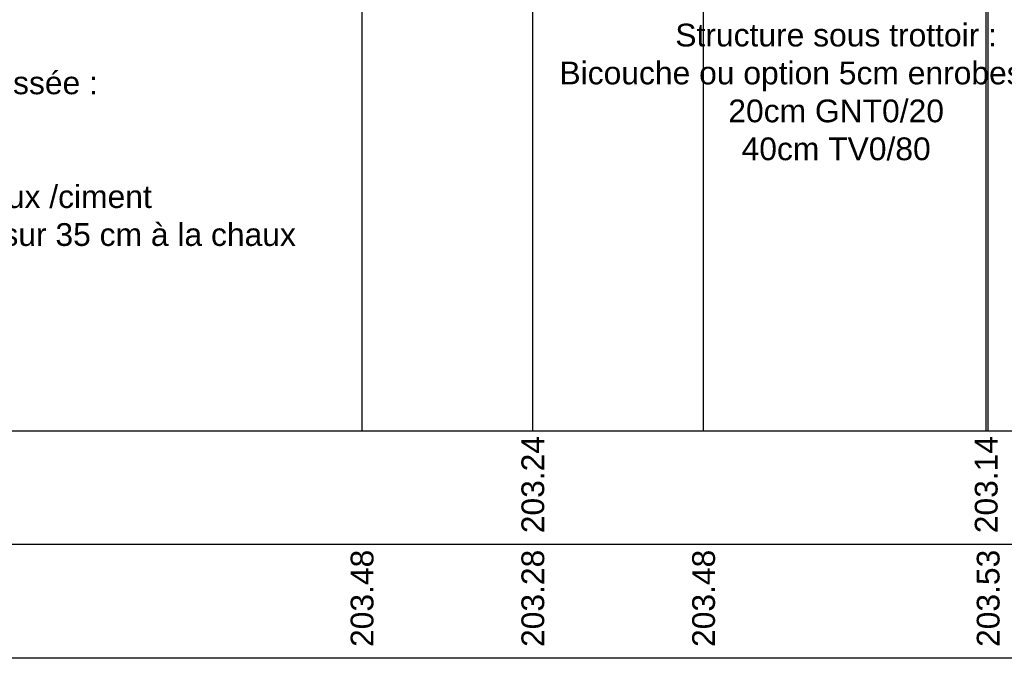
# Model space of a CAD drawing. Extents: x 1616800 to 1632437, y 2248456 to 2251974.
# Tile 288 of 399: x 1619129.87 to 1619138.51, y 2251157.26 to 2251162.87. Entities that reach past the tile are written whole.
import ezdxf
from ezdxf.enums import TextEntityAlignment as Align

# ---------------------------------------------------------------- set-up
doc = ezdxf.new("R2010")
doc.units = 0
doc.header["$LTSCALE"] = 2
doc.header["$PDMODE"] = 3
doc.header["$PDSIZE"] = 0.2
doc.layers.get('Defpoints').update_dxf_attribs({"linetype": 'CONTINUOUS'})
doc.layers.add('0000-PAP-PROFIL EN TRAVERS DE PRINCIPE', color=7, linetype='CONTINUOUS')
doc.styles.add('Arial', font='ARIALN.TTF')
doc.styles.add('ARIAL-GRAS', font='arial.ttf')
doc.styles.get("Standard").update_dxf_attribs({"font": 'arial.ttf'})
doc.dimstyles.get("Standard").update_dxf_attribs({"dimtxt": 0.18, "dimasz": 0.18, "dimexe": 0.18, "dimexo": 0.0625, "dimgap": 0.09, "dimtad": 0, "dimtih": 1, "dimtoh": 1, "dimdec": 4, "dimzin": 0, "dimdsep": 46, "dimtxsty": 'Standard', "dimcen": 0.09, "dimadec": 0, "dimazin": 0, "dimtfac": 1, "dimtdec": 4, "dimtofl": 0, "dimtmove": 0, "dimatfit": 3, "dimfxl": 1, "dimtolj": 1, "dimtzin": 0, "dimarcsym": 0})

# ---------------------------------------------------------------- blocks, each defined once
blk = doc.blocks.new('*D204')
at = {"layer": '0000-PAP-PROFIL EN TRAVERS DE PRINCIPE', "color": 0, "lineweight": -2, "ltscale": 0.6, "transparency": 16777216}
for p, q in [((1619135.8727, 2251162.4265), (1619135.8727, 2251169.6386)), ((1619138.3727, 2251166.7963), (1619138.3727, 2251169.6386))]:
    blk.add_line(p, q, dxfattribs=at)
at = {"layer": '0000-PAP-PROFIL EN TRAVERS DE PRINCIPE', "color": 0, "linetype": 'Continuous', "lineweight": -2, "ltscale": 0.6, "transparency": 16777216}
blk.add_line((1619136.2727, 2251169.6386), (1619137.9727, 2251169.6386), dxfattribs=at)
at = {"layer": '0000-PAP-PROFIL EN TRAVERS DE PRINCIPE', "color": 0, "ltscale": 0.6, "transparency": 16777216}
for points in [[(1619136.2727, 2251169.7052), (1619136.2727, 2251169.5719), (1619135.8727, 2251169.6386)], [(1619137.9727, 2251169.7052), (1619137.9727, 2251169.5719), (1619138.3727, 2251169.6386)]]:
    blk.add_solid(points, dxfattribs=at)
at = {"layer": 'Defpoints', "color": 0, "ltscale": 0.6, "transparency": 16777216}
for p in [(1619138.3727, 2251169.6386), (1619138.3727, 2251166.7963), (1619135.8727, 2251162.4265)]:
    blk.add_point(p, dxfattribs=at)
at = {"layer": '0000-PAP-PROFIL EN TRAVERS DE PRINCIPE', "color": 0, "ltscale": 0.6, "transparency": 16777216, "insert": (1619140.3062, 2251169.6282), "char_height": 0.32, "attachment_point": 5, "style": 'Arial'}
blk.add_mtext('\\A1;Cheminement piéton', dxfattribs=at)

msp = doc.modelspace()

# ---------------------------------------------------------------- linework, layer by layer
at = {"layer": '0000-PAP-PROFIL EN TRAVERS DE PRINCIPE', "linetype": 'Continuous'}
for p, q in [((1619138.3727, 2251159.2561), (1619138.3727, 2251163.7856)), ((1619132.8727, 2251159.2561), (1619132.8727, 2251163.7356)), ((1619135.8727, 2251159.2561), (1619135.8727, 2251163.7356)), ((1619134.3727, 2251159.2561), (1619134.3727, 2251163.5356))]:
    msp.add_line(p, q, dxfattribs=at)
at = {"layer": '0000-PAP-PROFIL EN TRAVERS DE PRINCIPE', "color": 95, "linetype": 'Continuous'}
for p, q in [((1619134.3727, 2251159.2561), (1619134.3727, 2251163.4994)), ((1619138.3553, 2251159.2561), (1619138.3553, 2251163.3947))]:
    msp.add_line(p, q, dxfattribs=at)
at = {"layer": '0000-PAP-PROFIL EN TRAVERS DE PRINCIPE'}
for p, q in [((1619112.7171, 2251159.2561), (1619149.3727, 2251159.2561)), ((1619149.3727, 2251158.2561), (1619112.7171, 2251158.2561)), ((1619149.3727, 2251157.2561), (1619112.7171, 2251157.2561))]:
    msp.add_line(p, q, dxfattribs=at)

# ---------------------------------------------------------------- texts
at = {"layer": '0000-PAP-PROFIL EN TRAVERS DE PRINCIPE', "color": 95, "style": 'ARIAL-GRAS'}
for s, p in [('203.24', (1619134.3727, 2251158.3561)), ('203.14', (1619138.3553, 2251158.3561))]:
    msp.add_text(s, height=0.2, rotation=90, dxfattribs=at).set_placement(p, align=Align.MIDDLE_LEFT)
at = {"layer": '0000-PAP-PROFIL EN TRAVERS DE PRINCIPE', "style": 'ARIAL-GRAS'}
for s, p in [('203.48', (1619132.8727, 2251157.3561)), ('203.28', (1619134.3727, 2251157.3561)), ('203.48', (1619135.8727, 2251157.3561)), ('203.53', (1619138.3727, 2251157.3561))]:
    msp.add_text(s, height=0.2, rotation=90, dxfattribs=at).set_placement(p, align=Align.MIDDLE_LEFT)
at = {"layer": '0000-PAP-PROFIL EN TRAVERS DE PRINCIPE', "color": 5, "char_height": 0.2, "attachment_point": 5, "style": 'ARIAL-GRAS'}
for s, width, insert in [('\\PStructure sous trottoir :\\PBicouche ou option 5cm enrobes grège\\P20cm GNT0/20\\P40cm TV0/80', 6.211375, (1619137.0373, 2251162.4005)), ('\\PStructure de chaussée :\\P6cm BBSG\\P9cm GB\\P35cm Traitement chaux /ciment\\PArrase de terrassement : traité sur 35 cm à la chaux', 8.600282, (1619129.0771, 2251161.8137))]:
    msp.add_mtext_dynamic_manual_height_columns(s, width=width, gutter_width=12.5, heights=[0], dxfattribs=dict(at, insert=insert))

# ---------------------------------------------------------------- dimensions: what is measured, and where the dimension line sits
at = {"layer": '0000-PAP-PROFIL EN TRAVERS DE PRINCIPE', "ltscale": 0.6}
dim = msp.add_linear_dim(base=(1619138.3727, 2251169.6386), p1=(1619135.8727, 2251162.4265), p2=(1619138.3727, 2251166.7963), text='Cheminement piéton', dimstyle='Standard', override={"dimscale": 40, "dimtxt": 0.008, "dimasz": 0.01, "dimexe": 0, "dimexo": 0, "dimgap": 0, "dimtih": 0, "dimtoh": 0, "dimdec": 2, "dimtxsty": 'Arial', "dimcen": 1.5, "dimtmove": 1, "dimfxl": 1.25, "dimfxlon": 1}, dxfattribs=at)
dim.commit()
dim.dimension.update_dxf_attribs({"geometry": '*D204', "text_midpoint": (1619140.3062, 2251169.6282), "dimtype": 160})

doc.saveas('drawing.dxf')
